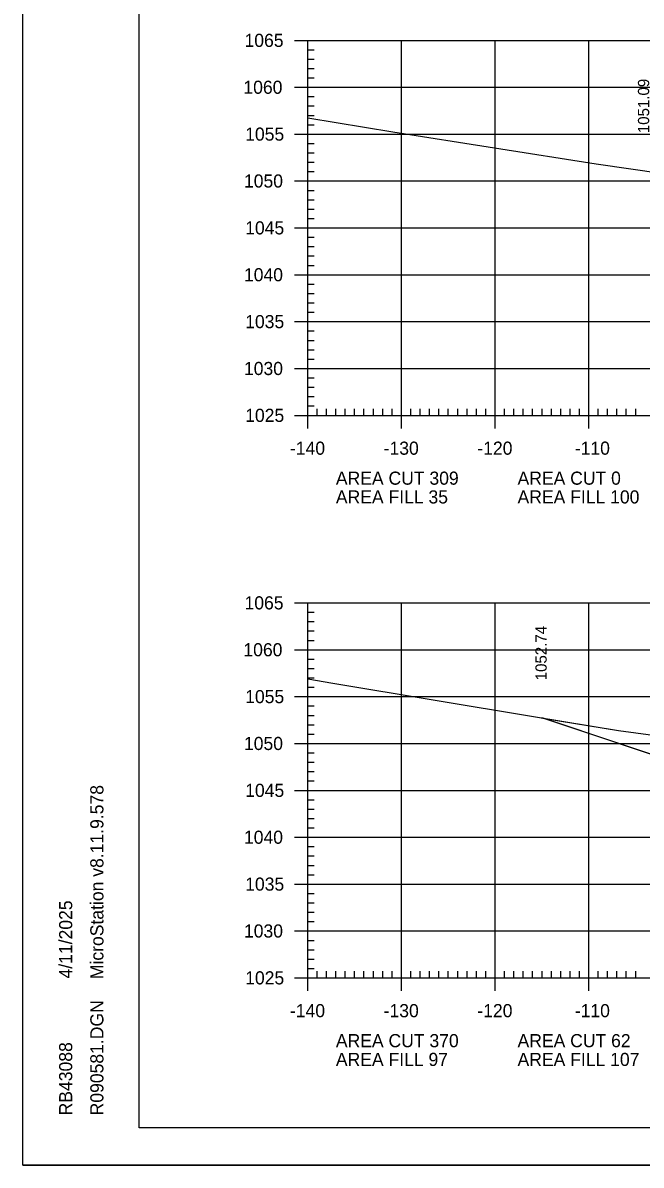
# Model space of a CAD drawing. Extents: x 1322838 to 1324533, y 339903 to 351025.
# Drawn here: x 1323533.3 to 1323599.3, y 345752.1 to 345873.9 of the extents above; entities that cross this region are included whole.
import ezdxf

# ---------------------------------------------------------------- set-up
doc = ezdxf.new("R2010")
doc.units = 0
for name, color, linetype in [('R_Axis', 7, 'Continuous'), ('R_Axis Annot', 7, 'Continuous'), ('R_Border', 7, 'Continuous'), ('R_Exist Surface', 7, 'Continuous'), ('R_Fin Surface', 7, 'Continuous'), ('R_Fin Surface Annot', 7, 'Continuous'), ('R_Grid', 7, 'Continuous'), ('R_No Plot', 7, 'Continuous')]:
    doc.layers.add(name, color=color, linetype=linetype)

msp = doc.modelspace()

# ---------------------------------------------------------------- linework, layer by layer
at = {"layer": 'R_Axis'}
for p, q in [((1323562.32, 345872.08), (1323565.12, 345872.08)), ((1323563.72, 345832.08), (1323563.72, 345872.08)), ((1323563.72, 345871.08), (1323564.42, 345871.08)), ((1323563.72, 345870.08), (1323564.42, 345870.08)), ((1323563.72, 345869.08), (1323564.42, 345869.08)), ((1323563.72, 345868.08), (1323564.42, 345868.08)), ((1323562.32, 345867.08), (1323565.12, 345867.08)), ((1323563.72, 345866.08), (1323564.42, 345866.08)), ((1323563.72, 345865.08), (1323564.42, 345865.08)), ((1323563.72, 345864.08), (1323564.42, 345864.08)), ((1323563.72, 345863.08), (1323564.42, 345863.08)), ((1323562.32, 345862.08), (1323565.12, 345862.08)), ((1323563.72, 345861.08), (1323564.42, 345861.08)), ((1323563.72, 345860.08), (1323564.42, 345860.08)), ((1323563.72, 345859.08), (1323564.42, 345859.08)), ((1323563.72, 345858.08), (1323564.42, 345858.08)), ((1323562.32, 345857.08), (1323565.12, 345857.08)), ((1323563.72, 345856.08), (1323564.42, 345856.08)), ((1323563.72, 345855.08), (1323564.42, 345855.08)), ((1323563.72, 345854.08), (1323564.42, 345854.08)), ((1323563.72, 345853.08), (1323564.42, 345853.08)), ((1323562.32, 345852.08), (1323565.12, 345852.08)), ((1323563.72, 345851.08), (1323564.42, 345851.08)), ((1323563.72, 345850.08), (1323564.42, 345850.08)), ((1323563.72, 345849.08), (1323564.42, 345849.08)), ((1323562.32, 345847.08), (1323565.12, 345847.08)), ((1323563.72, 345848.08), (1323564.42, 345848.08)), ((1323563.72, 345846.08), (1323564.42, 345846.08)), ((1323563.72, 345845.08), (1323564.42, 345845.08)), ((1323563.72, 345844.08), (1323564.42, 345844.08)), ((1323562.32, 345842.08), (1323565.12, 345842.08)), ((1323563.72, 345843.08), (1323564.42, 345843.08)), ((1323563.72, 345841.08), (1323564.42, 345841.08)), ((1323563.72, 345840.08), (1323564.42, 345840.08)), ((1323563.72, 345839.08), (1323564.42, 345839.08)), ((1323563.72, 345838.08), (1323564.42, 345838.08)), ((1323562.32, 345837.08), (1323565.12, 345837.08)), ((1323563.72, 345836.08), (1323564.42, 345836.08)), ((1323563.72, 345835.08), (1323564.42, 345835.08)), ((1323563.72, 345834.08), (1323564.42, 345834.08)), ((1323563.72, 345830.68), (1323563.72, 345833.48)), ((1323563.72, 345833.08), (1323564.42, 345833.08)), ((1323564.72, 345832.08), (1323564.72, 345832.78)), ((1323565.72, 345832.08), (1323565.72, 345832.78)), ((1323566.72, 345832.08), (1323566.72, 345832.78)), ((1323567.72, 345832.08), (1323567.72, 345832.78)), ((1323568.72, 345832.08), (1323568.72, 345832.78)), ((1323569.72, 345832.08), (1323569.72, 345832.78)), ((1323570.72, 345832.08), (1323570.72, 345832.78)), ((1323571.72, 345832.08), (1323571.72, 345832.78)), ((1323572.72, 345832.08), (1323572.72, 345832.78)), ((1323573.72, 345830.68), (1323573.72, 345833.48)), ((1323574.72, 345832.08), (1323574.72, 345832.78)), ((1323575.72, 345832.08), (1323575.72, 345832.78)), ((1323576.72, 345832.08), (1323576.72, 345832.78)), ((1323577.72, 345832.08), (1323577.72, 345832.78)), ((1323578.72, 345832.08), (1323578.72, 345832.78)), ((1323579.72, 345832.08), (1323579.72, 345832.78)), ((1323580.72, 345832.08), (1323580.72, 345832.78)), ((1323581.72, 345832.08), (1323581.72, 345832.78)), ((1323582.72, 345832.08), (1323582.72, 345832.78)), ((1323583.72, 345830.68), (1323583.72, 345833.48)), ((1323584.72, 345832.08), (1323584.72, 345832.78)), ((1323585.72, 345832.08), (1323585.72, 345832.78)), ((1323586.72, 345832.08), (1323586.72, 345832.78)), ((1323587.72, 345832.08), (1323587.72, 345832.78)), ((1323588.72, 345832.08), (1323588.72, 345832.78)), ((1323589.72, 345832.08), (1323589.72, 345832.78)), ((1323590.72, 345832.08), (1323590.72, 345832.78)), ((1323591.72, 345832.08), (1323591.72, 345832.78)), ((1323592.72, 345832.08), (1323592.72, 345832.78)), ((1323593.72, 345830.68), (1323593.72, 345833.48)), ((1323594.72, 345832.08), (1323594.72, 345832.78)), ((1323595.72, 345832.08), (1323595.72, 345832.78)), ((1323596.72, 345832.08), (1323596.72, 345832.78)), ((1323597.72, 345832.08), (1323597.72, 345832.78)), ((1323598.72, 345832.08), (1323598.72, 345832.78)), ((1323562.32, 345832.08), (1323565.12, 345832.08)), ((1323563.72, 345832.08), (1323843.72, 345832.08)), ((1323562.32, 345812.08), (1323565.12, 345812.08)), ((1323563.72, 345772.08), (1323563.72, 345812.08)), ((1323563.72, 345811.08), (1323564.42, 345811.08)), ((1323563.72, 345810.08), (1323564.42, 345810.08)), ((1323563.72, 345809.08), (1323564.42, 345809.08)), ((1323563.72, 345808.08), (1323564.42, 345808.08)), ((1323562.32, 345807.08), (1323565.12, 345807.08)), ((1323563.72, 345806.08), (1323564.42, 345806.08)), ((1323563.72, 345805.08), (1323564.42, 345805.08)), ((1323563.72, 345804.08), (1323564.42, 345804.08)), ((1323562.32, 345802.08), (1323565.12, 345802.08)), ((1323563.72, 345803.08), (1323564.42, 345803.08)), ((1323563.72, 345801.08), (1323564.42, 345801.08)), ((1323563.72, 345800.08), (1323564.42, 345800.08)), ((1323563.72, 345799.08), (1323564.42, 345799.08)), ((1323562.32, 345797.08), (1323565.12, 345797.08)), ((1323563.72, 345798.08), (1323564.42, 345798.08)), ((1323563.72, 345796.08), (1323564.42, 345796.08)), ((1323563.72, 345795.08), (1323564.42, 345795.08)), ((1323563.72, 345794.08), (1323564.42, 345794.08)), ((1323563.72, 345793.08), (1323564.42, 345793.08)), ((1323562.32, 345792.08), (1323565.12, 345792.08)), ((1323563.72, 345791.08), (1323564.42, 345791.08)), ((1323563.72, 345790.08), (1323564.42, 345790.08)), ((1323563.72, 345789.08), (1323564.42, 345789.08)), ((1323563.72, 345788.08), (1323564.42, 345788.08)), ((1323562.32, 345787.08), (1323565.12, 345787.08)), ((1323563.72, 345786.08), (1323564.42, 345786.08)), ((1323563.72, 345785.08), (1323564.42, 345785.08)), ((1323563.72, 345784.08), (1323564.42, 345784.08)), ((1323563.72, 345783.08), (1323564.42, 345783.08)), ((1323562.32, 345782.08), (1323565.12, 345782.08)), ((1323563.72, 345781.08), (1323564.42, 345781.08)), ((1323563.72, 345780.08), (1323564.42, 345780.08)), ((1323563.72, 345779.08), (1323564.42, 345779.08)), ((1323563.72, 345778.08), (1323564.42, 345778.08)), ((1323562.32, 345777.08), (1323565.12, 345777.08)), ((1323563.72, 345776.08), (1323564.42, 345776.08)), ((1323563.72, 345775.08), (1323564.42, 345775.08)), ((1323563.72, 345774.08), (1323564.42, 345774.08)), ((1323563.72, 345770.68), (1323563.72, 345773.48)), ((1323563.72, 345773.08), (1323564.42, 345773.08)), ((1323564.72, 345772.08), (1323564.72, 345772.78)), ((1323565.72, 345772.08), (1323565.72, 345772.78)), ((1323566.72, 345772.08), (1323566.72, 345772.78)), ((1323567.72, 345772.08), (1323567.72, 345772.78)), ((1323568.72, 345772.08), (1323568.72, 345772.78)), ((1323569.72, 345772.08), (1323569.72, 345772.78)), ((1323570.72, 345772.08), (1323570.72, 345772.78)), ((1323571.72, 345772.08), (1323571.72, 345772.78)), ((1323572.72, 345772.08), (1323572.72, 345772.78)), ((1323573.72, 345770.68), (1323573.72, 345773.48)), ((1323574.72, 345772.08), (1323574.72, 345772.78)), ((1323575.72, 345772.08), (1323575.72, 345772.78)), ((1323576.72, 345772.08), (1323576.72, 345772.78)), ((1323577.72, 345772.08), (1323577.72, 345772.78)), ((1323578.72, 345772.08), (1323578.72, 345772.78)), ((1323579.72, 345772.08), (1323579.72, 345772.78)), ((1323580.72, 345772.08), (1323580.72, 345772.78)), ((1323581.72, 345772.08), (1323581.72, 345772.78)), ((1323582.72, 345772.08), (1323582.72, 345772.78)), ((1323583.72, 345770.68), (1323583.72, 345773.48)), ((1323584.72, 345772.08), (1323584.72, 345772.78)), ((1323585.72, 345772.08), (1323585.72, 345772.78)), ((1323586.72, 345772.08), (1323586.72, 345772.78)), ((1323587.72, 345772.08), (1323587.72, 345772.78)), ((1323588.72, 345772.08), (1323588.72, 345772.78)), ((1323589.72, 345772.08), (1323589.72, 345772.78)), ((1323590.72, 345772.08), (1323590.72, 345772.78)), ((1323591.72, 345772.08), (1323591.72, 345772.78)), ((1323592.72, 345772.08), (1323592.72, 345772.78)), ((1323593.72, 345770.68), (1323593.72, 345773.48)), ((1323594.72, 345772.08), (1323594.72, 345772.78)), ((1323595.72, 345772.08), (1323595.72, 345772.78)), ((1323596.72, 345772.08), (1323596.72, 345772.78)), ((1323597.72, 345772.08), (1323597.72, 345772.78)), ((1323598.72, 345772.08), (1323598.72, 345772.78)), ((1323562.32, 345772.08), (1323565.12, 345772.08)), ((1323563.72, 345772.08), (1323843.72, 345772.08))]:
    msp.add_line(p, q, dxfattribs=at)
at = {"layer": 'R_Border'}
for p, q in [((1323545.72, 345756.08), (1323545.72, 345961.54)), ((1323545.72, 345756.08), (1323545.72, 345756.08)), ((1323861.9, 345756.08), (1323545.72, 345756.08))]:
    msp.add_line(p, q, dxfattribs=at)
at = {"layer": 'R_Exist Surface'}
for points in [[(1323563.72, 345863.82), (1323572.81, 345862.34), (1323594.51, 345858.91), (1323644.06, 345851.75), (1323660.82, 345849.29), (1323663.56, 345848.56), (1323671.61, 345846.6), (1323675.63, 345845.41), (1323678.82, 345844.61), (1323690.12, 345844.38), (1323691.01, 345844.36), (1323691.58, 345844.51), (1323698.53, 345846.25)], [(1323563.72, 345803.99), (1323566.4, 345803.53), (1323588.01, 345799.93), (1323596.88, 345798.45), (1323659.75, 345790), (1323660.09, 345789.97), (1323660.43, 345789.83), (1323663.37, 345788.7), (1323671.5, 345785.64), (1323673.03, 345785.38), (1323682.43, 345783.99), (1323690.08, 345783.19), (1323691.46, 345783.11), (1323695.07, 345782.85), (1323696.66, 345782.74), (1323696.96, 345783.21), (1323698.22, 345785.54)]]:
    msp.add_lwpolyline(points, dxfattribs=at)
at = {"layer": 'R_Fin Surface'}
msp.add_lwpolyline([(1323588.62, 345799.82), (1323588.8, 345799.8), (1323638.12, 345783.32), (1323638.12, 345783.32), (1323644.21, 345785.35), (1323644.22, 345785.35), (1323644.22, 345785.35), (1323654.65, 345786.62), (1323666.22, 345788.02), (1323666.22, 345788.02), (1323670.77, 345788.2), (1323672.21, 345788.26), (1323672.22, 345788.26), (1323672.68, 345788.27), (1323674.22, 345788.31), (1323703.7, 345788.99)], dxfattribs=at)
at = {"layer": 'R_Grid'}
for p, q in [((1323563.72, 345872.08), (1323843.72, 345872.08)), ((1323563.72, 345832.08), (1323563.72, 345872.08)), ((1323573.72, 345832.08), (1323573.72, 345872.08)), ((1323583.72, 345832.08), (1323583.72, 345872.08)), ((1323593.72, 345832.08), (1323593.72, 345872.08)), ((1323563.72, 345867.08), (1323843.72, 345867.08)), ((1323563.72, 345862.08), (1323843.72, 345862.08)), ((1323563.72, 345857.08), (1323843.72, 345857.08)), ((1323563.72, 345852.08), (1323843.72, 345852.08)), ((1323563.72, 345847.08), (1323843.72, 345847.08)), ((1323563.72, 345842.08), (1323843.72, 345842.08)), ((1323563.72, 345837.08), (1323843.72, 345837.08)), ((1323563.72, 345832.08), (1323843.72, 345832.08)), ((1323563.72, 345812.08), (1323843.72, 345812.08)), ((1323563.72, 345772.08), (1323563.72, 345812.08)), ((1323573.72, 345772.08), (1323573.72, 345812.08)), ((1323583.72, 345772.08), (1323583.72, 345812.08)), ((1323593.72, 345772.08), (1323593.72, 345812.08)), ((1323563.72, 345807.08), (1323843.72, 345807.08)), ((1323563.72, 345802.08), (1323843.72, 345802.08)), ((1323563.72, 345797.08), (1323843.72, 345797.08)), ((1323563.72, 345792.08), (1323843.72, 345792.08)), ((1323563.72, 345787.08), (1323843.72, 345787.08)), ((1323563.72, 345782.08), (1323843.72, 345782.08)), ((1323563.72, 345777.08), (1323843.72, 345777.08)), ((1323563.72, 345772.08), (1323843.72, 345772.08))]:
    msp.add_line(p, q, dxfattribs=at)
at = {"layer": 'R_No Plot'}
msp.add_line((1323533.31, 345752.1), (1323866.65, 345752.1), dxfattribs=at)
for points in [[(1323533.31, 345965.44), (1323866.65, 345965.44), (1323866.65, 345752.1), (1323533.31, 345752.1)], [(1323779.64, 345961.54), (1323799.26, 345961.54), (1323799.26, 345951.66), (1323815.37, 345951.66), (1323838.57, 345951.66), (1323838.57, 345918.99), (1323861.77, 345918.99), (1323861.9, 345756.08), (1323545.72, 345756.08), (1323545.72, 345961.54)], [(1323588.8, 345799.79), (1323596.88, 345798.45), (1323659.75, 345790), (1323660.09, 345789.97), (1323660.43, 345789.83), (1323663.37, 345788.7), (1323668.18, 345786.89), (1323654.65, 345786.62), (1323644.22, 345785.35), (1323644.22, 345785.35), (1323644.21, 345785.35), (1323638.12, 345783.32), (1323638.12, 345783.32)]]:
    msp.add_lwpolyline(points, close=True, dxfattribs=at)

# ---------------------------------------------------------------- texts
at = {"layer": 'R_Axis Annot'}
for s, p in [('1065', (1323556.97, 345871.38)), ('1060', (1323556.85, 345866.38)), ('1055', (1323557.04, 345861.38)), ('1050', (1323556.91, 345856.38)), ('1045', (1323557.04, 345851.38)), ('1040', (1323556.91, 345846.38)), ('1035', (1323557.04, 345841.38)), ('1030', (1323556.91, 345836.38)), ('1025', (1323557.04, 345831.38)), ('-140', (1323561.82, 345827.88)), ('-130', (1323571.82, 345827.88)), ('-120', (1323581.82, 345827.88)), ('-110', (1323592.22, 345827.88)), ('AREA CUT 309', (1323566.72, 345824.68)), ('AREA CUT 0', (1323586.11, 345824.68)), ('AREA FILL 35', (1323566.72, 345822.68)), ('AREA FILL 100', (1323586.11, 345822.68)), ('1065', (1323556.97, 345811.38)), ('1060', (1323556.85, 345806.38)), ('1055', (1323557.04, 345801.38)), ('1050', (1323556.91, 345796.38)), ('1045', (1323557.04, 345791.38)), ('1040', (1323556.91, 345786.38)), ('1035', (1323557.04, 345781.38)), ('1030', (1323556.91, 345776.38)), ('1025', (1323557.04, 345771.38)), ('-140', (1323561.82, 345767.88)), ('-130', (1323571.82, 345767.88)), ('-120', (1323581.82, 345767.88)), ('-110', (1323592.22, 345767.88)), ('AREA CUT 370', (1323566.72, 345764.68)), ('AREA CUT 62', (1323586.11, 345764.68)), ('AREA FILL 97', (1323566.72, 345762.68)), ('AREA FILL 107', (1323586.11, 345762.68))]:
    msp.add_text(s, height=1.4, dxfattribs=at).set_placement(p)
at = {"layer": 'R_Border'}
for s, p in [('MicroStation v8.11.9.578', (1323541.91, 345771.94)), ('4/11/2025', (1323538.58, 345772.01)), ('R090581.DGN', (1323541.91, 345757.41)), ('RB43088', (1323538.58, 345757.41))]:
    msp.add_text(s, height=1.4, rotation=90, dxfattribs=at).set_placement(p)
at = {"layer": 'R_Fin Surface Annot'}
for s, p in [('1051.09', (1323600.16, 345862.18)), ('1052.74', (1323589.22, 345803.82))]:
    msp.add_text(s, height=1.2, rotation=90, dxfattribs=at).set_placement(p)

doc.saveas('drawing.dxf')
